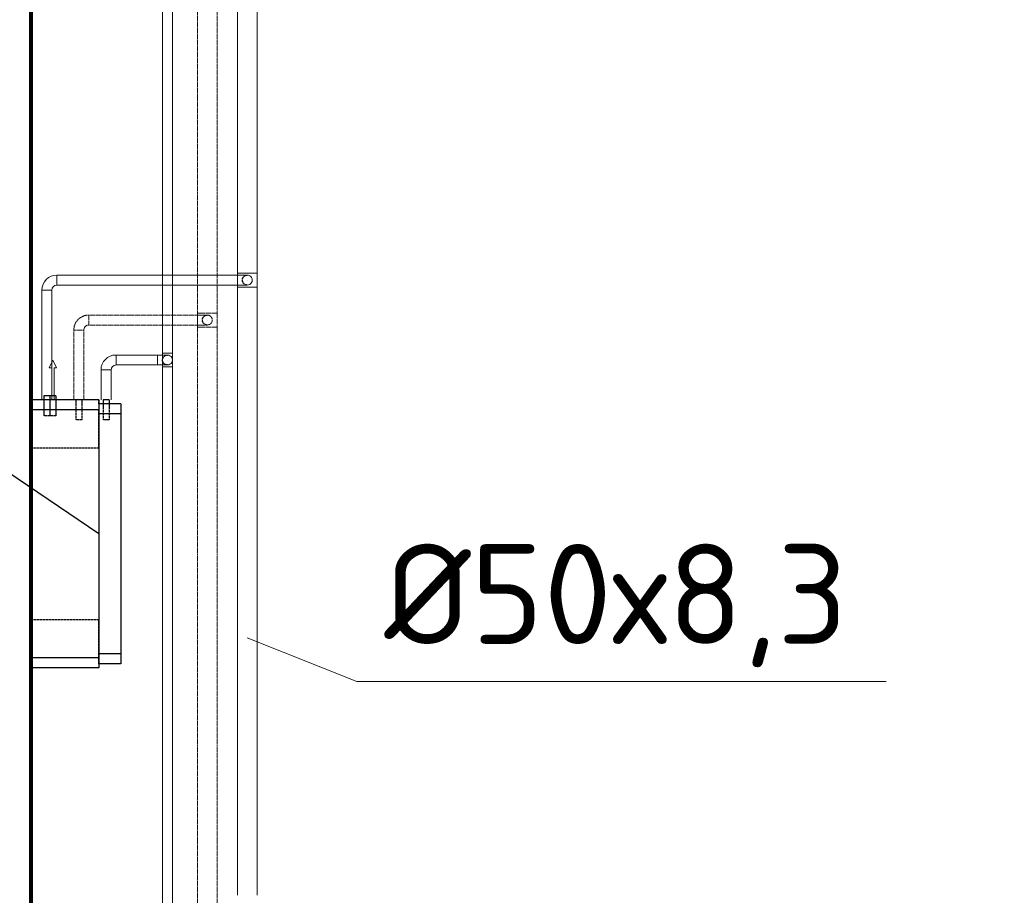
# Model space of a CAD drawing. Header units: millimetres. Extents: x 9824119 to 13672909, y -72394 to 462135.
# Tile 433 of 656: x 10294768 to 10297232, y 1619 to 3810. Entities that reach past the tile are written whole.
import ezdxf
from ezdxf import colors
from ezdxf.entities.mleader import LeaderData, LeaderLine
from ezdxf.math import Vec2, Vec3

# ---------------------------------------------------------------- set-up
doc = ezdxf.new("R2010")
doc.units = ezdxf.units.MM
doc.linetypes.add('Hidden', pattern=[3, 2, -1])
doc.linetypes.add('UnderFloor', pattern=[7.5, 6, -1.5])
for name, color, linetype in [('MAGI_GENERAL', 7, 'Continuous'), ('PIPE-H1', 7, 'Continuous'), ('PIPE-H1-COMPONENT-', 7, 'Continuous'), ('PIPE-H1-TEXT', 7, 'Continuous')]:
    doc.layers.add(name, color=color, linetype=linetype)
doc.styles.add('ICOCPEUR', font='isocpeur.ttf')
doc.styles.add('ISOCPEUR', font='isocpeui.ttf')
doc.styles.add('СПДС', font='isocpeur.ttf')

# ---------------------------------------------------------------- blocks, each defined once
blk = doc.blocks.new('долдлолдолдоооо')
at = {"color": 253, "linetype": 'ByBlock', "lineweight": 25, "ltscale": 100, "const_width": 10}
blk.add_lwpolyline([(1571867.7, 1476601.2), (1572028.7, 1476601.2), (1572028.7, 1453001.2), (1571867.7, 1453001.2)], close=True, dxfattribs=at)
blk = doc.blocks.new('_None')
blk = doc.blocks.new('*U2550')
at = {"layer": 'PIPE-H1-TEXT', "color": 7, "linetype": 'Continuous', "lineweight": 15}
for p, q in [((10295337.3, 2263.5, 12.5), (10295611.5, 2153.7, 12.5)), ((10295611.5, 2153.7, 12.5), (10296936.2, 2153.7, 12.5))]:
    blk.add_line(p, q, dxfattribs=at)
at = {"layer": 'PIPE-H1-TEXT', "color": 1, "linetype": 'Continuous', "lineweight": 15, "style": 'ICOCPEUR'}
blk.add_text('%%c50х8,3', height=250, dxfattribs=at).set_placement((10295680.1, 2248, 12.5))
blk = doc.blocks.new('*U2800')
at = {"layer": 'PIPE-H1', "color": 1, "linetype": 'Continuous', "lineweight": 20}
for p, q in [((10295312.3, 6028.7, 12.5), (10295312.3, 3175.9, 12.5)), ((10295362.3, 6028.7, 12.5), (10295362.3, 3175.9, 12.5))]:
    blk.add_line(p, q, dxfattribs=at)
blk = doc.blocks.new('*U2806')
at = {"layer": 'PIPE-H1', "color": 1, "linetype": 'Continuous', "lineweight": 20}
for p, q in [((10295312.3, 3140.9, 12.5), (10295312.3, 3175.9, 12.5)), ((10295362.3, 3140.9, 12.5), (10295362.3, 3175.9, 12.5))]:
    blk.add_line(p, q, dxfattribs=at)
at = {"layer": 'PIPE-H1', "color": 1, "linetype": 'Continuous', "lineweight": 20, "extrusion": (0, 1, 0)}
for centre in [(10295337.3, 3175.9, 12.5), (10295337.3, 3140.9, 12.5)]:
    blk.add_ellipse(centre, major_axis=(-25, 0), ratio=1, start_param=0, end_param=3.141593, dxfattribs=at)
blk = doc.blocks.new('*U2807')
at = {"layer": 'PIPE-H1', "color": 1, "linetype": 'Continuous', "lineweight": 20}
for p, q in [((10295312.3, 3140.9, 12.5), (10295312.3, 1619.2, 12.5)), ((10295362.3, 3140.9, 12.5), (10295362.3, 1619.2, 12.5))]:
    blk.add_line(p, q, dxfattribs=at)
blk = doc.blocks.new('*U2808')
at = {"layer": 'PIPE-H1', "color": 7, "linetype": 'Continuous', "lineweight": -3}
blk.add_line((10295337.3, 3158.4, 146), (10295337.3, 3158.4, 145), dxfattribs=at)
blk = doc.blocks.new('*U2809')
at = {"layer": 'PIPE-H1', "color": 1, "linetype": 'Continuous', "lineweight": 20, "extrusion": (-1, 0, 0)}
blk.add_ellipse((10295312.3, 3158.4, 421), major_axis=(0, -12.5), ratio=1, start_param=0, end_param=3.141593, dxfattribs=at)
at = {"layer": 'PIPE-H1', "color": 1, "linetype": 'Continuous', "lineweight": 20, "extrusion": (0, 1, 0)}
for centre in [(10295312.3, 3170.9, 396), (10295312.3, 3145.9, 396)]:
    blk.add_ellipse(centre, major_axis=(0, 0, 25), ratio=1, start_param=0, end_param=1.570796, dxfattribs=at)
at = {"layer": 'PIPE-H1', "color": 1, "linetype": 'UnderFloor', "lineweight": -3, "extrusion": (0, 0, -1)}
blk.add_ellipse((10295337.3, 3158.4, 396), major_axis=(0, -12.5), ratio=1, start_param=0, end_param=3.141593, dxfattribs=at)
at = {"layer": 'PIPE-H1', "color": 1, "linetype": 'Continuous', "lineweight": 20, "extrusion": (0, 0, -1)}
blk.add_ellipse((10295337.3, 3158.4, 396), major_axis=(0, 12.5), ratio=1, start_param=0, end_param=3.141593, dxfattribs=at)
blk = doc.blocks.new('*U2810')
at = {"layer": 'PIPE-H1', "color": 1, "linetype": 'Continuous', "lineweight": 20}
for p, q in [((10294860.7, 3170.9, 421), (10295312.3, 3170.9, 421)), ((10294860.7, 3145.9, 421), (10295312.3, 3145.9, 421))]:
    blk.add_line(p, q, dxfattribs=at)
blk = doc.blocks.new('*U2811')
at = {"layer": 'PIPE-H1', "color": 1, "linetype": 'Continuous', "lineweight": 20}
for major_axis in [(0, 37.5), (0, 12.5)]:
    blk.add_ellipse((10294860.7, 3133.4, 421), major_axis=major_axis, ratio=1, start_param=0, end_param=1.570796, dxfattribs=at)
at = {"layer": 'PIPE-H1', "color": 1, "linetype": 'Continuous', "lineweight": 20, "extrusion": (1, 0, 0)}
blk.add_ellipse((10294860.7, 3158.4, 421), major_axis=(0, 12.5), ratio=1, start_param=0, end_param=3.141593, dxfattribs=at)
at = {"layer": 'PIPE-H1', "color": 1, "linetype": 'Continuous', "lineweight": 20, "extrusion": (0, -1, 0)}
blk.add_ellipse((10294835.7, 3133.4, 421), major_axis=(12.5, 0), ratio=1, start_param=0, end_param=3.141593, dxfattribs=at)
blk = doc.blocks.new('*U2812')
at = {"layer": 'PIPE-H1', "color": 1, "linetype": 'Continuous', "lineweight": 20}
for p, q in [((10294823.2, 2858.4, 421), (10294823.2, 3133.4, 421)), ((10294848.2, 2858.4, 421), (10294848.2, 3133.4, 421))]:
    blk.add_line(p, q, dxfattribs=at)
blk = doc.blocks.new('*U2813')
at = {"layer": 'PIPE-H1', "color": 5, "linetype": 'Hidden', "lineweight": 20}
for p, q in [((10295212.2, 3040.9, 12.5), (10295212.2, 3075.9, 12.5)), ((10295262.2, 3040.9, 12.5), (10295262.2, 3075.9, 12.5))]:
    blk.add_line(p, q, dxfattribs=at)
at = {"layer": 'PIPE-H1', "color": 5, "linetype": 'Hidden', "lineweight": 20, "extrusion": (0, 1, 0)}
for centre in [(10295237.2, 3075.9, 12.5), (10295237.2, 3040.9, 12.5)]:
    blk.add_ellipse(centre, major_axis=(-25, 0), ratio=1, start_param=0, end_param=3.141593, dxfattribs=at)
blk = doc.blocks.new('*U2814')
at = {"layer": 'PIPE-H1', "color": 5, "linetype": 'Hidden', "lineweight": 20}
for p, q in [((10295212.2, 3040.9, 12.5), (10295212.2, 1519.1, 12.5)), ((10295262.2, 3040.9, 12.5), (10295262.2, 1519.1, 12.5))]:
    blk.add_line(p, q, dxfattribs=at)
blk = doc.blocks.new('*U2815')
at = {"layer": 'PIPE-H1', "color": 7, "linetype": 'Continuous', "lineweight": -3}
for p, q in [((10295237.2, 3058.4, 300), (10295237.2, 3058.4, 299)), ((10295237.2, 3058.4, 50), (10295237.2, 3058.4, 49))]:
    blk.add_line(p, q, dxfattribs=at)
blk = doc.blocks.new('*U2816')
at = {"layer": 'PIPE-H1', "color": 5, "linetype": 'Hidden', "lineweight": 20, "extrusion": (-1, 0, 0)}
blk.add_ellipse((10295212.2, 3058.4, 575), major_axis=(0, -12.5), ratio=1, start_param=0, end_param=3.141593, dxfattribs=at)
at = {"layer": 'PIPE-H1', "color": 5, "linetype": 'Hidden', "lineweight": 20, "extrusion": (0, 1, 0)}
for centre in [(10295212.2, 3070.9, 550), (10295212.2, 3045.9, 550)]:
    blk.add_ellipse(centre, major_axis=(0, 0, 25), ratio=1, start_param=0, end_param=1.570796, dxfattribs=at)
at = {"layer": 'PIPE-H1', "color": 1, "linetype": 'UnderFloor', "lineweight": -3, "extrusion": (0, 0, -1)}
blk.add_ellipse((10295237.2, 3058.4, 550), major_axis=(0, -12.5), ratio=1, start_param=0, end_param=3.141593, dxfattribs=at)
at = {"layer": 'PIPE-H1', "color": 5, "linetype": 'Hidden', "lineweight": 20, "extrusion": (0, 0, -1)}
blk.add_ellipse((10295237.2, 3058.4, 550), major_axis=(0, 12.5), ratio=1, start_param=0, end_param=3.141593, dxfattribs=at)
blk = doc.blocks.new('*U2817')
at = {"layer": 'PIPE-H1', "color": 5, "linetype": 'Hidden', "lineweight": 20}
for p, q in [((10294940.7, 3070.9, 575), (10295212.2, 3070.9, 575)), ((10294940.7, 3045.9, 575), (10295212.2, 3045.9, 575))]:
    blk.add_line(p, q, dxfattribs=at)
blk = doc.blocks.new('*U2818')
at = {"layer": 'PIPE-H1', "color": 5, "linetype": 'Hidden', "lineweight": 20}
for major_axis in [(0, 37.5), (0, 12.5)]:
    blk.add_ellipse((10294940.7, 3033.4, 575), major_axis=major_axis, ratio=1, start_param=0, end_param=1.570796, dxfattribs=at)
at = {"layer": 'PIPE-H1', "color": 5, "linetype": 'Hidden', "lineweight": 20, "extrusion": (1, 0, 0)}
blk.add_ellipse((10294940.7, 3058.4, 575), major_axis=(0, 12.5), ratio=1, start_param=0, end_param=3.141593, dxfattribs=at)
at = {"layer": 'PIPE-H1', "color": 5, "linetype": 'Hidden', "lineweight": 20, "extrusion": (0, -1, 0)}
blk.add_ellipse((10294915.7, 3033.4, 575), major_axis=(12.5, 0), ratio=1, start_param=0, end_param=3.141593, dxfattribs=at)
blk = doc.blocks.new('*U2819')
at = {"layer": 'PIPE-H1', "color": 5, "linetype": 'Hidden', "lineweight": 20}
for p, q in [((10294903.2, 2858.4, 575), (10294903.2, 3033.4, 575)), ((10294928.2, 2858.4, 575), (10294928.2, 3033.4, 575))]:
    blk.add_line(p, q, dxfattribs=at)
blk = doc.blocks.new('*U2821')
at = {"layer": 'PIPE-H1', "color": 5, "linetype": 'Hidden', "lineweight": 20}
for p, q in [((10295212.2, 5928.7, 12.5), (10295212.2, 3075.9, 12.5)), ((10295262.2, 5928.7, 12.5), (10295262.2, 3075.9, 12.5))]:
    blk.add_line(p, q, dxfattribs=at)
blk = doc.blocks.new('*U2850')
at = {"layer": 'PIPE-H1', "color": 82, "linetype": 'Continuous', "lineweight": 20}
for p, q in [((10295125, 5828.7, 12.5), (10295125, 2975.9, 12.5)), ((10295150, 5828.7, 12.5), (10295150, 2975.9, 12.5))]:
    blk.add_line(p, q, dxfattribs=at)
blk = doc.blocks.new('*U2856')
at = {"layer": 'PIPE-H1', "color": 82, "linetype": 'Continuous', "lineweight": 20}
for p, q in [((10295125, 2940.9, 12.5), (10295125, 2975.9, 12.5)), ((10295150, 2940.9, 12.5), (10295150, 2975.9, 12.5))]:
    blk.add_line(p, q, dxfattribs=at)
at = {"layer": 'PIPE-H1', "color": 82, "linetype": 'Continuous', "lineweight": 20, "extrusion": (0, 1, 0)}
for centre in [(10295137.5, 2975.9, 12.5), (10295137.5, 2940.9, 12.5)]:
    blk.add_ellipse(centre, major_axis=(-12.5, 0), ratio=1, start_param=0, end_param=3.141593, dxfattribs=at)
blk = doc.blocks.new('*U2857')
at = {"layer": 'PIPE-H1', "color": 82, "linetype": 'Continuous', "lineweight": 20}
for p, q in [((10295125, 2940.9, 12.5), (10295125, 1394, 12.5)), ((10295150, 2940.9, 12.5), (10295150, 1394, 12.5))]:
    blk.add_line(p, q, dxfattribs=at)
blk = doc.blocks.new('*U2858')
at = {"layer": 'PIPE-H1', "color": 7, "linetype": 'Continuous', "lineweight": -3}
for p, q in [((10295137.5, 2958.4, 285), (10295137.5, 2958.4, 284)), ((10295137.5, 2958.4, 35), (10295137.5, 2958.4, 34))]:
    blk.add_line(p, q, dxfattribs=at)
blk = doc.blocks.new('*U2859')
at = {"layer": 'PIPE-H1', "color": 82, "linetype": 'Continuous', "lineweight": 20, "extrusion": (-1, 0, 0)}
blk.add_ellipse((10295112.5, 2958.4, 560), major_axis=(0, -12.5), ratio=1, start_param=0, end_param=3.141593, dxfattribs=at)
at = {"layer": 'PIPE-H1', "color": 82, "linetype": 'Continuous', "lineweight": 20, "extrusion": (0, 1, 0)}
for centre in [(10295112.5, 2970.9, 535), (10295112.5, 2945.9, 535)]:
    blk.add_ellipse(centre, major_axis=(0, 0, 25), ratio=1, start_param=0, end_param=1.570796, dxfattribs=at)
at = {"layer": 'PIPE-H1', "color": 1, "linetype": 'UnderFloor', "lineweight": -3, "extrusion": (0, 0, -1)}
blk.add_ellipse((10295137.5, 2958.4, 535), major_axis=(0, -12.5), ratio=1, start_param=0, end_param=3.141593, dxfattribs=at)
at = {"layer": 'PIPE-H1', "color": 82, "linetype": 'Continuous', "lineweight": 20, "extrusion": (0, 0, -1)}
blk.add_ellipse((10295137.5, 2958.4, 535), major_axis=(0, 12.5), ratio=1, start_param=0, end_param=3.141593, dxfattribs=at)
blk = doc.blocks.new('*U2860')
at = {"layer": 'PIPE-H1', "color": 82, "linetype": 'Continuous', "lineweight": 20}
for p, q in [((10295008.7, 2970.9, 560), (10295112.5, 2970.9, 560)), ((10295008.7, 2945.9, 560), (10295112.5, 2945.9, 560))]:
    blk.add_line(p, q, dxfattribs=at)
blk = doc.blocks.new('*U2861')
at = {"layer": 'PIPE-H1', "color": 82, "linetype": 'Continuous', "lineweight": 20}
for major_axis in [(0, 37.5), (0, 12.5)]:
    blk.add_ellipse((10295008.7, 2933.4, 560), major_axis=major_axis, ratio=1, start_param=0, end_param=1.570796, dxfattribs=at)
at = {"layer": 'PIPE-H1', "color": 82, "linetype": 'Continuous', "lineweight": 20, "extrusion": (1, 0, 0)}
blk.add_ellipse((10295008.7, 2958.4, 560), major_axis=(0, 12.5), ratio=1, start_param=0, end_param=3.141593, dxfattribs=at)
at = {"layer": 'PIPE-H1', "color": 82, "linetype": 'Continuous', "lineweight": 20, "extrusion": (0, -1, 0)}
blk.add_ellipse((10294983.7, 2933.4, 560), major_axis=(12.5, 0), ratio=1, start_param=0, end_param=3.141593, dxfattribs=at)
blk = doc.blocks.new('*U2862')
at = {"layer": 'PIPE-H1', "color": 82, "linetype": 'Continuous', "lineweight": 20}
for p, q in [((10294971.2, 2858.4, 560), (10294971.2, 2933.4, 560)), ((10294996.2, 2858.4, 560), (10294996.2, 2933.4, 560))]:
    blk.add_line(p, q, dxfattribs=at)
blk = doc.blocks.new('*U2958')
at = {"layer": 'PIPE-H1-COMPONENT-', "color": 7, "linetype": 'Continuous', "lineweight": -3}
blk.add_line((10294835.7, 2858.4, 421), (10294835.7, 2858.4, 420), dxfattribs=at)
blk = doc.blocks.new('*U2959')
at = {"layer": 'PIPE-H1-COMPONENT-', "color": 11, "linetype": 'Continuous', "lineweight": 20}
for p, q in [((10294850.7, 2958.4, 360), (10294841.7, 2938.4, 360)), ((10294859.7, 2938.4, 360), (10294850.7, 2958.4, 360)), ((10294841.7, 2938.4, 360), (10294847.7, 2938.4, 360)), ((10294847.7, 2938.4, 360), (10294847.7, 2858.4, 360)), ((10294853.7, 2858.4, 360), (10294853.7, 2938.4, 360)), ((10294853.7, 2938.4, 360), (10294859.7, 2938.4, 360)), ((10294847.7, 2858.4, 360), (10294853.7, 2858.4, 360))]:
    blk.add_line(p, q, dxfattribs=at)
at = {"layer": 'PIPE-H1-COMPONENT-', "color": 11, "linetype": 'Continuous', "lineweight": 20, "extrusion": (0, 1, 0)}
blk.add_circle((-10294850.7, 360, 2858.4), 7.5, dxfattribs=at)
blk = doc.blocks.new('*U2960')
at = {"layer": 'MAGI_GENERAL', "color": 1, "linetype": 'UnderFloor', "lineweight": -3}
for p, q in [((10294858.2, 2858.4, 100), (10294795.7, 2858.4, 100)), ((10294795.7, 2858.4, 100), (10294795.7, 2858.4)), ((10294795.7, 2858.4, 535.5), (10294795.7, 2858.4, 100)), ((10294858.2, 2858.4, 100), (10294795.7, 2858.4, 100)), ((10294828.2, 2858.4, 421), (10294828.2, 2818.4, 421)), ((10294843.2, 2858.4, 421), (10294843.2, 2818.4, 421)), ((10294858.2, 2858.4, 360), (10294858.2, 2818.4, 360)), ((10294923.2, 2858.4, 100), (10294908.2, 2858.4, 100)), ((10294923.2, 2858.4, 535.5), (10294908.2, 2858.4, 535.5)), ((10294923.2, 2858.4, 100), (10294908.2, 2858.4, 100)), ((10294965.7, 2848.4, 100), (10294965.7, 2858.4, 100)), ((10294965.7, 2858.4, 100), (10294965.7, 2858.4)), ((10294965.7, 2858.4, 100), (10294965.7, 2858.4, 535.5)), ((10294965.7, 2848.4, 100), (10294965.7, 2858.4, 100)), ((10294908.2, 2848, 575), (10294908.2, 2808.4, 575)), ((10294923.2, 2848, 575), (10294923.2, 2808.4, 575)), ((10294965.7, 2848.4, 535.5), (10294965.7, 2848.4, 100)), ((10294991.2, 2848.4, 100), (10294965.7, 2848.4, 100)), ((10294991.2, 2848.4, 535.5), (10294976.2, 2848.4, 535.5)), ((10294976.2, 2841.2, 560), (10294976.2, 2808.4, 560)), ((10294991.2, 2841.2, 560), (10294991.2, 2808.4, 560)), ((10295020.7, 2848.4, 100), (10295020.7, 2848.4, 535.5)), ((10294795.7, 2833.4, 100), (10294795.7, 2738.4, 100)), ((10294795.7, 2833.4, 100), (10294795.7, 2188.4, 100)), ((10294965.7, 2823.4, 620), (10294965.7, 2833.4, 586.2)), ((10294965.7, 2823.4, 100), (10294965.7, 2198.4, 100)), ((10294965.7, 2738.4, 100), (10294965.7, 2823.4, 100)), ((10294795.7, 2738.4, 100), (10294965.7, 2738.4, 100)), ((10294795.7, 2738.4, 100), (10294795.7, 2738.4)), ((10294965.7, 2738.4, 100), (10294965.7, 2738.4)), ((10294965.7, 2308.4, 100), (10294795.7, 2308.4, 100)), ((10294795.7, 2308.4, 100), (10294795.7, 2308.4)), ((10294795.7, 2308.4, 100), (10294795.7, 2188.4, 100)), ((10294965.7, 2198.4, 100), (10294965.7, 2308.4, 100)), ((10294965.7, 2308.4, 100), (10294965.7, 2308.4)), ((10294965.7, 2198.4, 100), (10294965.7, 2223.4, 100)), ((10294965.7, 2198.4, 535.5), (10294965.7, 2213.4, 586.2)), ((10294965.7, 2198.4, 100), (10294965.7, 2198.4, 535.5)), ((10295020.7, 2198.4, 535.5), (10295020.7, 2198.4, 100)), ((10294795.7, 2188.4, 100), (10294795.7, 2188.4)), ((10294795.7, 2188.4, 100), (10294795.7, 2188.4, 535.5)), ((10294965.7, 2188.4, 100), (10294965.7, 2188.4)), ((10294965.7, 2188.4, 535.5), (10294965.7, 2188.4, 100))]:
    blk.add_line(p, q, dxfattribs=at)
at = {"layer": 'MAGI_GENERAL', "color": 7, "linetype": 'Continuous', "lineweight": -3}
for p, q in [((10294908.2, 2858.4, 535.5), (10294795.7, 2858.4, 535.5)), ((10294795.7, 2833.4, 630), (10294795.7, 2858.4, 535.5)), ((10294828.2, 2868.4, 421), (10294828.2, 2858.4, 421)), ((10294843.2, 2868.4, 421), (10294843.2, 2858.4, 421)), ((10294858.2, 2868.4, 360), (10294858.2, 2858.4, 360)), ((10294908.2, 2858.4, 575), (10294908.2, 2848, 575)), ((10294923.2, 2858.4, 575), (10294923.2, 2848, 575)), ((10294965.7, 2858.4, 535.5), (10294923.2, 2858.4, 535.5)), ((10294965.7, 2858.4, 535.5), (10294965.7, 2833.4, 630)), ((10294976.2, 2858.4, 560), (10294976.2, 2841.2, 560)), ((10294991.2, 2858.4, 560), (10294991.2, 2841.2, 560)), ((10294976.2, 2848.4, 535.5), (10294965.7, 2848.4, 535.5)), ((10295020.7, 2848.4, 535.5), (10294991.2, 2848.4, 535.5)), ((10295020.7, 2848.4, 535.5), (10295020.7, 2823.4, 620)), ((10294795.7, 2213.4, 630), (10294795.7, 2833.4, 630)), ((10294965.7, 2833.4, 630), (10294795.7, 2833.4, 630)), ((10294965.7, 2833.4, 630), (10294965.7, 2213.4, 630)), ((10295020.7, 2823.4, 620), (10294965.7, 2823.4, 620)), ((10295020.7, 2823.4, 620), (10295020.7, 2223.4, 620)), ((10295020.7, 2223.4, 620), (10294965.7, 2223.4, 620)), ((10295020.7, 2223.4, 620), (10295020.7, 2198.4, 535.5)), ((10294795.7, 2188.4, 535.5), (10294795.7, 2213.4, 630)), ((10294965.7, 2213.4, 630), (10294795.7, 2213.4, 630)), ((10294965.7, 2213.4, 630), (10294965.7, 2188.4, 535.5)), ((10295020.7, 2198.4, 535.5), (10294965.7, 2198.4, 535.5)), ((10294965.7, 2188.4, 535.5), (10294795.7, 2188.4, 535.5))]:
    blk.add_line(p, q, dxfattribs=at)
at = {"layer": 'MAGI_GENERAL', "color": 7, "linetype": 'Continuous', "lineweight": -3, "extrusion": (0, -1, 0)}
for centre in [(10294835.7, 2868.4, 421), (10294850.7, 2868.4, 360), (10294915.7, 2858.4, 575), (10294983.7, 2858.4, 560)]:
    blk.add_ellipse(centre, major_axis=(7.5, 0), ratio=1, start_param=0, end_param=3.141593, dxfattribs=at)
at = {"layer": 'MAGI_GENERAL', "color": 1, "linetype": 'UnderFloor', "lineweight": -3, "extrusion": (0, -1, 0)}
for centre in [(10294835.7, 2818.4, 421), (10294850.7, 2818.4, 360), (10294915.7, 2808.4, 575), (10294983.7, 2808.4, 560)]:
    blk.add_ellipse(centre, major_axis=(7.5, 0), ratio=1, start_param=0, end_param=3.141593, dxfattribs=at)

msp = doc.modelspace()

# ---------------------------------------------------------------- block references
msp.add_blockref('долдлолдолдоооо', (8722767.2, -1451732.3))
at = {"layer": 'PIPE-H1'}
for name in ['*U2800', '*U2821', '*U2850', '*U2806', '*U2809', '*U2808', '*U2807', '*U2813', '*U2816', '*U2815', '*U2814', '*U2860', '*U2859', '*U2856', '*U2858', '*U2857']:
    msp.add_blockref(name, (0, 0), dxfattribs=at)
at = {"layer": 'PIPE-H1-TEXT'}
msp.add_blockref('*U2550', (0, 0), dxfattribs=at)

# ---------------------------------------------------------------- next in the draw order: leaders
at = {"color": 5, "lineweight": 25, "ltscale": 15}
ml = msp.add_multileader_mtext('Standard', dxfattribs=at)
ml.set_content('{\\fGOST Common|b0|i0|c204|p34;\\W0.9;\\C256;Фанкойл напольный Qx=3,1kBm Qm=3,5kBm}', color=14, style='СПДС')
ml.set_leader_properties()
ml.set_arrow_properties(name='NONE')
ml.build(insert=Vec2(0, 0))
ml.multileader.update_dxf_attribs({"text_left_attachment_type": 6, "text_right_attachment_type": 6, "dogleg_length": 0.36, "arrow_head_size": 100})
ctx = ml.context
ctx.base_point, ctx.char_height, ctx.arrow_head_size, ctx.plane_origin = Vec3(10291537.2, 3240.5, 630), 220, 100, Vec3(10285997.1, 16242.7, 630)
ctx.left_attachment, ctx.right_attachment, ctx.text_align_type = 6, 6, 1
notes = []
notes.append((ctx, [(0, (1, 1, 0), (10293906.2, 3240.5, 630), (-1, 0), 0.36, [(1, [(10294965.7, 2523.4, 630)], 0, [])])]))
ctx.mtext.insert, ctx.mtext.width, ctx.mtext.defined_height, ctx.mtext.alignment, ctx.mtext.flow_direction = Vec3(10292721.5, 3504.5, 630), 2438.932, 630, 2, 5
ctx.mtext.has_bg_fill, ctx.mtext.bg_color, ctx.mtext.bg_scale_factor, ctx.mtext.bg_transparency, ctx.mtext.use_window_bg_color = 1, -1027028792, 1.5, 0, 1
for ctx, leaders in notes:
    for number, flags, end, landing, length, lines in leaders:
        leader = LeaderData()
        leader.index, (leader.has_last_leader_line, leader.has_dogleg_vector, leader.attachment_direction) = number, flags
        leader.last_leader_point, leader.dogleg_vector, leader.dogleg_length = Vec3(end), Vec3(landing), length
        for number, points, colour, breaks in lines:
            line = LeaderLine()
            line.index, line.vertices, line.color, line.breaks = number, Vec3.list(points), colors.encode_raw_color(colour), breaks
            leader.lines.append(line)
        ctx.leaders.append(leader)

# ---------------------------------------------------------------- next in the draw order: block references
at = {"layer": 'MAGI_GENERAL'}
msp.add_blockref('*U2960', (0, 0), dxfattribs=at)
at = {"layer": 'PIPE-H1'}
for name in ['*U2811', '*U2810', '*U2812', '*U2818', '*U2817', '*U2819', '*U2861', '*U2862']:
    msp.add_blockref(name, (0, 0), dxfattribs=at)
at = {"layer": 'PIPE-H1-COMPONENT-'}
for name in ['*U2959', '*U2958']:
    msp.add_blockref(name, (0, 0), dxfattribs=at)

# ---------------------------------------------------------------- next in the draw order: texts
at = {"char_height": 300, "attachment_point": 1, "style": 'ISOCPEUR'}
for s, insert, width in [('\\pi13638.10589;{\\fISOCPEUR|b0|i0|c204|p34;\\H1.66667x;\\L\\C7;\\P\\pi10874.35036;\\H1.1x;Общие указания\\l\\P\\pi13638.10589;\\P\\pi-900,l1200,t1200;\\H0.72727x;1.^IПроект выполнен на основании задания заказчика и задания на проектирование архитектурно-строительных чертежей.\\P2.^IПроект соответствует действующим нормам :\\P\\pl900,t900;\\fSymbol|b0|i0|c2|p18;·^I\\fISOCPEUR|b0|i0|c204|p34;КМК 2. 04.05-97* "Отопление, вентиляция и кондиционирование воздуха".\\P\\fSymbol|b0|i0|c2|p18;·^I\\fISOCPEUR|b0|i0|c204|p34;ШНК 2.08.02-09* "Общественные здания и сооружение" \\P\\fSymbol|b0|i0|c2|p18;·^I\\fISOCPEUR|b0|i0|c204|p34;КМК 2.01.01-94 "Климатические и физико-геологические данные для проектирования".\\P\\fSymbol|b0|i0|c2|p18;·^I\\fISOCPEUR|b0|i0|c204|p34;КМК 2.01.04-97* "Строительная теплотехника".\\P\\fSymbol|b0|i0|c2|p18;·^I\\fISOCPEUR|b0|i0|c204|p34;ГОСТ 21.602-2003 "Правила выполнения рабочей документации отопления, вентиляции и кондиционирования".\\P\\fSymbol|b0|i0|c2|p18;·^I\\fISOCPEUR|b0|i0|c204|p34;ШНК \\fISOCPEUR|b0|i0|c186|p34;2.01.02-04\\fISOCPEUR|b0|i0|c204|p34; - \\fISOCPEUR|b0|i0|c186|p34;"\\fISOCPEUR|b0|i0|c204|p34;Пожарная безопасность зданий и сооружений\\fISOCPEUR|b0|i0|c186|p34;"\\fISOCPEUR|b0|i0|c204|p34;;\\P\\pl1200,t1200;3.^I  Расчетные параметры наружного воздуха для проектирования отопления, вентиляции и кондиционирования воздуха приняты по КМК 2.01.01-94.\\P\\pi-300,l300,tz;      Для проектирования отопления, вентиляции и кондиционирования воздуха: \\P\\pl1500,t1500;-^IХолодный  период  года Тн\\fISOCPEUR|b0|i0|c186|p34;=-14.0°C\\fISOCPEUR|b0|i0|c204|p34;; I=-12,4 кДж/кг (Парам. Б);\\P-^IТеплый  период  года Тн=33°C; I=55,7 кДж/кг  (Парам. А);\\P-^IТеплый  период  года Тн=37,5°C; I=65,2 кДж/кг (Парам. Б);\\P-^IСкорость ветра  - V=1,6 м/сек - холодный период;\\P-^IСкорость ветра  - V=1,9 м/сек - теплый  период;\\P-^IПродолжительность отопительного периода  Zот.пер.=129суток;\\P-^IСредняя температура отопительного периода  tот.пер.=2,7°C;\\P-^IБарометрическое давление в районе строительства Рбар=950 Гпа.\\P\\pi600,l0,tz;\\P\\pi11458.1097;\\LТЕПЛОСНАБЖЕНИЕ\\P\\pi13638.10589;\\l\\P\\pi0;\\C0;В качестве источника тепла выбран установленный во дворе здания тепловой насос, рассчитанный на работу в температурном режиме 40–30 °C.^J^JСистема отопления спроектирована как двухтрубная, в ней используются напольный фанкойл.\\P^JОсновным источником тепла является тепловой насос. \\P^JОсновное охлаждение осуществляется с помощью\\Pтепловых насосов. Для отвода конденсата, образующегося в фанкойлах, предусмотрены дренажные трубы. Основные водосточные и обратные трубы выполнены из полипропилена. \\P\\pi600;^JОсновные подающие и обратные трубы выполнены из полипропилена. Слив воды из системы осуществляется через регулировочный узел. Для снижения теплопотерь через трубы выполнены работы по теплоизоляции.\\C7; \\P\\pi12278.10827;\\LОТОПЛЕНИЕ\\l\\P\\pi0;  Для достижения  комфортных условий в зимнее время и компенсации теплопотерь в помещениях установлены \\C0;фанкойл\\C7;ы обеспечивающие в помещениях нормируемую температуру воздуха:\\P\\pi-300,l1500,t1500;-^IКабинет врача +20°C.\\P-^IЗал       +22°C.\\P-^IФизиотерапия     +21°C.\\P\\pi0,l0,tz;   На каждом приборе предусматривается устанавка термостатического клапана и запорного крана. Рекомендуется применить трубопроводы стабильные полипропиленовые. Система теплоснабжения \\C0;фанкойл\\C7;ов двухтрубная с принудительной циркуляцией, горизонтальная. Удаление воздуха осуществляется из воздухоспускных кранов установленных в \\C0;фанкойл\\C7;ах. Все монтажные и наладочные работы проводить в соответствии с нормативными документами и инструкциям фирм-изготовителя.}', (9986122.2, 27067.1), 27276.212), ('{\\fISOCPEUR|b0|i0|c204|p34;\\C7;^I\\A1;\\L\\P\\pi10515.36534;\\H1.33333x;ВЕНТИЛЯЦИЯ\\P\\pi0;\\l^IВ здании предусмотрена приточно-вытяжная вентиляция с естественным и \\Pмеханическим побуждением, для функционально различных и конструктивно раздельных групп \\Pпомещений.   ^I  \\P^IТакже предусматривается естественная вентиляция с удалением и поступлением воздуха через окна и двери.\\P^IУдаление воздуха из помещений производится с помощью вытяжных решеток.\\P^IМатериал воздуховодов - тонколистовая оцинкованная сталь по ГОСТ 14918-80.\\P^IВоздуховоды систем вытяжной вентиляции выполняются класса "Н" (нормально плотный).\\P^IМонтаж систем вентиляции выполнить в соответствии с \\A0;КМК 3.05.01.-9\\A1;7\\P\\A0;\\L\\P\\pi12075.36144;\\P\\pi7995.37164;ПРИМЕЧАНИЯ (ТЕПЛОСНАБЖЕНИЕ)\\P\\pi-900,l900,t900;\\l1.^IЧертеж читать совместно со спецификацией и с другими разделами проекта.\\P2.^IМонтаж оборудования и трубопроводов производить в соответствии с местными \\P\\pi0;действующими нормами и правилами, и требованиями завода-изготовителя оборудования.\\P\\pi-900;3.^IТрубопроводы системы теплоснабжения радиаторов приняты полипропиленовыми.\\P4.^IНа планах и схемах указаны наружный диаметр и толщина стенки полипропиленовых \\P\\pi0;трубопроводов.\\P\\pi-900;5.^IПриборы и трубопроводы нанесены условно.\\P6.^IУклон трубопроводов выполнить согласно схемам в сторону ближайшего вертикального \\P\\pi0;стояка.\\P\\pi-900;7.^IВсе отметки указаны от уровня пола этажа. \\P8.^IКрепить трубу в штробе каждые 2 метра.\\P9.^IТрубопроводы отопления, прокладываемые в полу покрыть трубчатой тепловой изоляцией \\P\\pi0;из вспученного полителена "Isocom" толщиной 9 мм.\\P\\pi-900;10.^IДиаметры запорно-регулирующей арматуры и фильтров соответствуют диаметру \\P\\pi0;трубопроводов, если не указано иное.\\P\\pi3390,l600,tz;\\P\\pi5455.37799,l0;\\LПРИМЕЧАНИЯ (ВЕНТИЛЯЦИЯ И КОНДИЦИОНИРОВАНИЕ)\\l\\P\\pi-900,l900,t900;1.^IВентиляционные системы показаны условно.\\P2.^IЧертеж читать совместно со спецификацией и остальными разделами проекта \\P3.^IВсе неплотности при пересечении инженерными коммуникациями огнестойких стен, \\P\\pi0;перекрытий и перегородок заделать материалами, соответствующими по степени \\Pогнестойкости пересекаемым ограждениям.\\P\\pi-900;4.^IВ сан-узлах двери не оборудованные переточными решетками, предусмотреть с \\P\\pi0;подрезкой дверного полотна, высота щели не менее 20 мм. Если конструкция дверей не \\Pпозволяет предусмотреть щели в нижней части, то необходимо выполнить установку \\Pжалюзийной решетки в нижней половине двери.\\P\\pi-900;5.^IРазместить все приборы для измерения температуры, давления и скорости потока в \\P\\pi0;доступных местах с прямыми секциями труб или воздуховодов наверху или внизу, \\Pсогласно рекомендациям завода изготовителя для точности показаний.\\P\\pi-900;6.^IУстановить расположение диффузоров, отдушин и вентиляционных решеток согласно \\P\\pi0;архитектурным планам потолка, освещения и другим деталям/узлам потолка и \\Pвыполнить незначительные изменения для обеспечения соответствия.\\P\\pi-900;7.^IМонтаж оборудования выполнить в соответствии с местными нормами и правилами, а \\P\\pi0;так же требованиями завода-изготовителя оборудования \\P\\pi-900;8.^IВсе отметки оборудований даны от пола этажа.\\P}', (10015733.6, 26003.4), 24350.724)]:
    msp.add_mtext(s, dxfattribs=dict(at, insert=insert, width=width))

doc.saveas('drawing.dxf')
